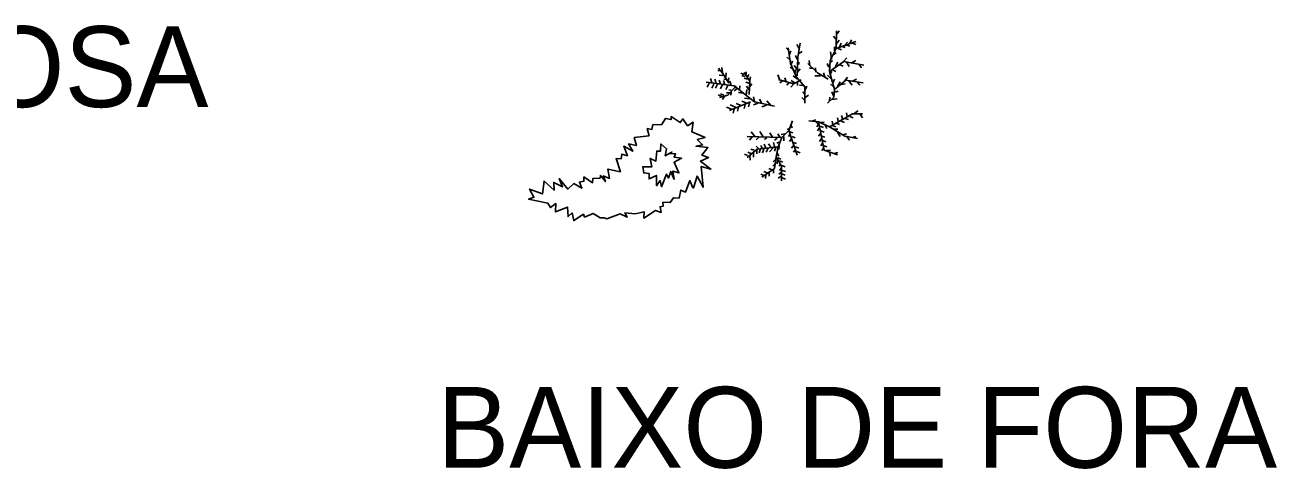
# Model space of a CAD drawing. Extents: x 662444 to 1640468, y 7452018 to 9606170.
# Drawn here: x 1106924 to 1117044, y 7995558 to 7999142 of the extents above; entities that cross this region are included whole.
import ezdxf

# ---------------------------------------------------------------- set-up
doc = ezdxf.new("R2010")
doc.units = 0
doc.layers.add('Level 1', color=7, linetype='Continuous')
doc.layers.add('Level 3', color=7, linetype='Continuous')

msp = doc.modelspace()

# ---------------------------------------------------------------- linework, layer by layer
at = {"layer": 'Level 1'}
for points in [[(1113477, 7999029), (1113460, 7999053)], [(1113480, 7998954), (1113484, 7999096)], [(1113489, 7999072), (1113505, 7999095)], [(1113097, 7998933), (1113076, 7998957)], [(1113228, 7998511), (1113227, 7998642), (1113160, 7998721), (1113111, 7998832), (1113094, 7998958)], [(1113102, 7998899), (1113115, 7998933)], [(1113182, 7998952), (1113164, 7998985)], [(1113166, 7998733), (1113171, 7998884), (1113190, 7998996)], [(1113410, 7998511), (1113463, 7998560), (1113467, 7998621), (1113444, 7998707), (1113426, 7998768), (1113431, 7998857), (1113480, 7998954), (1113640, 7999008)], [(1113467, 7998934), (1113466, 7998965)], [(1113482, 7998988), (1113505, 7999020)], [(1113497, 7998953), (1113523, 7998943)], [(1113508, 7998964), (1113522, 7998996)], [(1113528, 7998970), (1113554, 7998960)], [(1113552, 7998979), (1113573, 7999004)], [(1113566, 7998981), (1113592, 7998971)], [(1113590, 7998994), (1113606, 7999023)], [(1113614, 7998995), (1113640, 7998985)], [(1113106, 7998862), (1113083, 7998884)], [(1113116, 7998823), (1113129, 7998852)], [(1113169, 7998862), (1113151, 7998897)], [(1113177, 7998823), (1113182, 7998842)], [(1113180, 7998913), (1113205, 7998928)], [(1113268, 7998813), (1113262, 7998857)], [(1113422, 7998802), (1113407, 7998832)], [(1113426, 7998768), (1113543, 7998847), (1113705, 7998819)], [(1113429, 7998838), (1113451, 7998856)], [(1113443, 7998868), (1113434, 7998925)], [(1113456, 7998902), (1113482, 7998917)], [(1113476, 7998807), (1113493, 7998843)], [(1113539, 7998848), (1113567, 7998877)], [(1113567, 7998841), (1113587, 7998808)], [(1113602, 7998835), (1113640, 7998857)], [(1112542, 7998772), (1112524, 7998774)], [(1112613, 7998674), (1112565, 7998752), (1112530, 7998794)], [(1112565, 7998734), (1112536, 7998737)], [(1112561, 7998760), (1112557, 7998799)], [(1112590, 7998722), (1112591, 7998757)], [(1112710, 7998753), (1112737, 7998743)], [(1112718, 7998736), (1112745, 7998726)], [(1112778, 7998582), (1112782, 7998689), (1112736, 7998760)], [(1112752, 7998745), (1112753, 7998765)], [(1112765, 7998721), (1112774, 7998742)], [(1113024, 7998704), (1113008, 7998739)], [(1113134, 7998781), (1113109, 7998803)], [(1113165, 7998709), (1113132, 7998731)], [(1113167, 7998780), (1113142, 7998815)], [(1113146, 7998748), (1113152, 7998783)], [(1113166, 7998759), (1113191, 7998788)], [(1113416, 7998705), (1113331, 7998756), (1113251, 7998831)], [(1113296, 7998794), (1113265, 7998795)], [(1113355, 7998731), (1113307, 7998732)], [(1113316, 7998762), (1113313, 7998796)], [(1113390, 7998725), (1113378, 7998757)], [(1113440, 7998709), (1113410, 7998738)], [(1113433, 7998744), (1113446, 7998771)], [(1113449, 7998782), (1113479, 7998768)], [(1113512, 7998821), (1113536, 7998810)], [(1113666, 7998824), (1113685, 7998796)], [(1112983, 7998487), (1112820, 7998522), (1112656, 7998652), (1112431, 7998680)], [(1112438, 7998640), (1112454, 7998673)], [(1112475, 7998675), (1112464, 7998710)], [(1112475, 7998633), (1112491, 7998665)], [(1112512, 7998669), (1112501, 7998704)], [(1112505, 7998632), (1112521, 7998664)], [(1112547, 7998664), (1112536, 7998698)], [(1112673, 7998652), (1112605, 7998575), (1112537, 7998558)], [(1112545, 7998628), (1112561, 7998661)], [(1112582, 7998660), (1112571, 7998695)], [(1112593, 7998703), (1112573, 7998704)], [(1112589, 7998621), (1112605, 7998654)], [(1112607, 7998687), (1112614, 7998717)], [(1112631, 7998654), (1112620, 7998689)], [(1112682, 7998632), (1112656, 7998610)], [(1112700, 7998618), (1112701, 7998652)], [(1112738, 7998714), (1112764, 7998705)], [(1112782, 7998671), (1112751, 7998681)], [(1112778, 7998620), (1112756, 7998648)], [(1112781, 7998643), (1112798, 7998667)], [(1112783, 7998695), (1112787, 7998723)], [(1113198, 7998699), (1113136, 7998667), (1113015, 7998702)], [(1113043, 7998689), (1113025, 7998676)], [(1113076, 7998684), (1113066, 7998716)], [(1113100, 7998679), (1113082, 7998658)], [(1113135, 7998666), (1113114, 7998641)], [(1113144, 7998675), (1113118, 7998695)], [(1113167, 7998681), (1113168, 7998653)], [(1113209, 7998655), (1113185, 7998656)], [(1113229, 7998620), (1113244, 7998648)], [(1113460, 7998644), (1113436, 7998666)], [(1113453, 7998674), (1113466, 7998704)], [(1113467, 7998621), (1113559, 7998698), (1113699, 7998675)], [(1113491, 7998645), (1113513, 7998685)], [(1113520, 7998661), (1113554, 7998667)], [(1113550, 7998692), (1113572, 7998722)], [(1113583, 7998691), (1113611, 7998658)], [(1113612, 7998688), (1113645, 7998705)], [(1113653, 7998678), (1113672, 7998658)], [(1112527, 7998579), (1112553, 7998569)], [(1112547, 7998586), (1112573, 7998576)], [(1112579, 7998569), (1112561, 7998540)], [(1112622, 7998595), (1112594, 7998595)], [(1112640, 7998615), (1112614, 7998620)], [(1112633, 7998601), (1112630, 7998577)], [(1112728, 7998593), (1112691, 7998597)], [(1112759, 7998511), (1112718, 7998528)], [(1112782, 7998546), (1112741, 7998552)], [(1112754, 7998573), (1112759, 7998623)], [(1112820, 7998525), (1112813, 7998562)], [(1112881, 7998509), (1112862, 7998544)], [(1112955, 7998489), (1112919, 7998529)], [(1113226, 7998535), (1113204, 7998556)], [(1113227, 7998583), (1113210, 7998604)], [(1113229, 7998558), (1113258, 7998577)], [(1113428, 7998530), (1113429, 7998560)], [(1113462, 7998566), (1113445, 7998603)], [(1113446, 7998540), (1113488, 7998547)], [(1113472, 7998600), (1113496, 7998608)], [(1112635, 7998462), (1112594, 7998479)], [(1112789, 7998523), (1112619, 7998451)], [(1112666, 7998480), (1112625, 7998497)], [(1112655, 7998463), (1112647, 7998431)], [(1112713, 7998492), (1112672, 7998508)], [(1112690, 7998478), (1112682, 7998446)], [(1112745, 7998500), (1112736, 7998468)], [(1112781, 7998514), (1112772, 7998482)], [(1112849, 7998512), (1112813, 7998497)], [(1112918, 7998496), (1112881, 7998483)], [(1113563, 7998433), (1113569, 7998405)], [(1113630, 7998431), (1113658, 7998450)], [(1111969, 7998247), (1111953, 7998306), (1111991, 7998300), (1111999, 7998338), (1112068, 7998336), (1112101, 7998388), (1112146, 7998379), (1112147, 7998403), (1112220, 7998355), (1112241, 7998384), (1112280, 7998329), (1112324, 7998358), (1112315, 7998279), (1112421, 7998235), (1112358, 7998217), (1112401, 7998174), (1112349, 7998164), (1112444, 7998153), (1112395, 7998091), (1112449, 7998074), (1112384, 7998043), (1112468, 7997979), (1112390, 7998001), (1112405, 7997833), (1112357, 7997923), (1112328, 7997828), (1112323, 7997828), (1112299, 7997887), (1112263, 7997794), (1112225, 7997810), (1112211, 7997744), (1112165, 7997748), (1112140, 7997710), (1112080, 7997712), (1112083, 7997680), (1112057, 7997675), (1112067, 7997629), (1112021, 7997645), (1111925, 7997584), (1111928, 7997635), (1111857, 7997618), (1111773, 7997627), (1111790, 7997591), (1111734, 7997618), (1111626, 7997578), (1111606, 7997587), (1111573, 7997585), (1111517, 7997621), (1111447, 7997592), (1111437, 7997615), (1111359, 7997564), (1111346, 7997626), (1111314, 7997596), (1111309, 7997673), (1111213, 7997634), (1111215, 7997701), (1111171, 7997669), (1111150, 7997703), (1110994, 7997736), (1111038, 7997752), (1111002, 7997818), (1111106, 7997779), (1111119, 7997883), (1111201, 7997809), (1111198, 7997871), (1111269, 7997837), (1111242, 7997902), (1111312, 7997818), (1111361, 7997862), (1111424, 7997825), (1111405, 7997874), (1111441, 7997881), (1111442, 7997916), (1111512, 7997869), (1111515, 7997904), (1111572, 7997907), (1111575, 7997928), (1111615, 7997878), (1111598, 7997924), (1111648, 7997904), (1111636, 7997979), (1111737, 7997958), (1111702, 7998064), (1111743, 7998063), (1111749, 7998100), (1111793, 7998087), (1111764, 7998164), (1111837, 7998123), (1111803, 7998183), (1111866, 7998169), (1111848, 7998235), (1111969, 7998247)], [(1113129, 7998370), (1113099, 7998291), (1113041, 7998234), (1113011, 7998159), (1112996, 7998079), (1112982, 7997985), (1112880, 7997915)], [(1113117, 7998331), (1113124, 7998313)], [(1113260, 7998370), (1113339, 7998360), (1113427, 7998321), (1113552, 7998246), (1113654, 7998225)], [(1113287, 7998366), (1113316, 7998376)], [(1113317, 7998362), (1113332, 7998345)], [(1113339, 7998341), (1113325, 7998320)], [(1113339, 7998360), (1113385, 7998131), (1113491, 7998093)], [(1113351, 7998326), (1113378, 7998316)], [(1113352, 7998356), (1113383, 7998359)], [(1113391, 7998335), (1113406, 7998306)], [(1113427, 7998321), (1113612, 7998426), (1113693, 7998425)], [(1113449, 7998367), (1113455, 7998339)], [(1113450, 7998330), (1113477, 7998320)], [(1113482, 7998350), (1113508, 7998340)], [(1113492, 7998393), (1113497, 7998365)], [(1113522, 7998366), (1113548, 7998356)], [(1113525, 7998413), (1113531, 7998385)], [(1113553, 7998389), (1113580, 7998379)], [(1113591, 7998404), (1113617, 7998394)], [(1113674, 7998424), (1113693, 7998394)], [(1113041, 7998234), (1112762, 7998243)], [(1112801, 7998239), (1112780, 7998212)], [(1112826, 7998240), (1112794, 7998280)], [(1112859, 7998241), (1112835, 7998216)], [(1112890, 7998240), (1112865, 7998282)], [(1112919, 7998234), (1112901, 7998217)], [(1112966, 7998238), (1112944, 7998271)], [(1113005, 7998229), (1112982, 7998212)], [(1113025, 7998236), (1113010, 7998263)], [(1113065, 7998264), (1113036, 7998258)], [(1113058, 7998242), (1113057, 7998207)], [(1113106, 7998307), (1113085, 7998298)], [(1113110, 7998263), (1113095, 7998243)], [(1113099, 7998291), (1113166, 7998092)], [(1113105, 7998281), (1113131, 7998272)], [(1113124, 7998242), (1113150, 7998232)], [(1113344, 7998309), (1113330, 7998289)], [(1113354, 7998267), (1113339, 7998246)], [(1113356, 7998287), (1113383, 7998277)], [(1113364, 7998246), (1113390, 7998236)], [(1113462, 7998302), (1113493, 7998302)], [(1113492, 7998278), (1113512, 7998243)], [(1113534, 7998257), (1113565, 7998265)], [(1113563, 7998244), (1113589, 7998214)], [(1113614, 7998235), (1113641, 7998243)], [(1112170, 7997894), (1112143, 7997961), (1112126, 7997907), (1112109, 7997939), (1112068, 7997836), (1112057, 7997887), (1112028, 7997845), (1112027, 7997928), (1111968, 7997900), (1111969, 7997943), (1111925, 7997949), (1111917, 7997998), (1111991, 7997998), (1111976, 7998065), (1112023, 7998044), (1112031, 7998125), (1112062, 7998124), (1112064, 7998183), (1112110, 7998144), (1112099, 7998087), (1112153, 7998117), (1112132, 7998104), (1112183, 7998102), (1112170, 7998075), (1112231, 7998067), (1112171, 7998034), (1112210, 7997948), (1112161, 7997963), (1112170, 7997894)], [(1113011, 7998159), (1112841, 7998141), (1112762, 7998072)], [(1112792, 7998141), (1112819, 7998131)], [(1112852, 7998145), (1112833, 7998165)], [(1112839, 7998139), (1112840, 7998102)], [(1112868, 7998142), (1112859, 7998110)], [(1112883, 7998148), (1112871, 7998170)], [(1112897, 7998141), (1112886, 7998111)], [(1112912, 7998147), (1112900, 7998180)], [(1112930, 7998147), (1112915, 7998117)], [(1112953, 7998155), (1112935, 7998183)], [(1112971, 7998152), (1112942, 7998119)], [(1112982, 7998161), (1112973, 7998195)], [(1112994, 7998154), (1112983, 7998125)], [(1113021, 7998197), (1113001, 7998188)], [(1113020, 7998167), (1113017, 7998137)], [(1113117, 7998222), (1113103, 7998201)], [(1113134, 7998168), (1113119, 7998148)], [(1113133, 7998195), (1113160, 7998185)], [(1113152, 7998135), (1113137, 7998115)], [(1113152, 7998158), (1113179, 7998148)], [(1113360, 7998223), (1113345, 7998203)], [(1113371, 7998189), (1113357, 7998168)], [(1113379, 7998149), (1113364, 7998129)], [(1113372, 7998209), (1113398, 7998199)], [(1113377, 7998169), (1113404, 7998160)], [(1113403, 7998130), (1113434, 7998133)], [(1112739, 7998099), (1112765, 7998090)], [(1112766, 7998115), (1112792, 7998106)], [(1112784, 7998089), (1112785, 7998052)], [(1112812, 7998112), (1112812, 7998075)], [(1112988, 7998054), (1112972, 7998038)], [(1112996, 7998079), (1113039, 7998004), (1113040, 7997884)], [(1113003, 7998108), (1113017, 7998084)], [(1113007, 7998050), (1113005, 7998023)], [(1113008, 7998069), (1113034, 7998059)], [(1113023, 7998045), (1113050, 7998035)], [(1113164, 7998121), (1113190, 7998111)], [(1113430, 7998116), (1113432, 7998083)], [(1113464, 7998104), (1113495, 7998114)], [(1112898, 7997928), (1112872, 7997937)], [(1112924, 7997950), (1112897, 7997960)], [(1112911, 7997932), (1112910, 7997902)], [(1112964, 7997974), (1112937, 7997984)], [(1112938, 7997952), (1112938, 7997922)], [(1112984, 7998019), (1112969, 7998003)], [(1112974, 7997976), (1112973, 7997946)], [(1113037, 7997923), (1113013, 7997907)], [(1113040, 7997955), (1113016, 7997939)], [(1113027, 7998018), (1113020, 7998002)], [(1113036, 7997986), (1113023, 7997969)], [(1113041, 7998008), (1113068, 7997998)], [(1113041, 7997941), (1113068, 7997931)], [(1113044, 7997969), (1113071, 7997959)], [(1113044, 7997909), (1113070, 7997899)]]:
    msp.add_lwpolyline(points, dxfattribs=at)

# ---------------------------------------------------------------- texts
at = {"layer": 'Level 3'}
for s, height, p in [('RECIFE DE VIÇOSA', 652.67, (1100211, 7998480)), ('BAIXO DE FORA', 652.68, (1110256, 7995568))]:
    msp.add_text(s, height=height, dxfattribs=at).set_placement(p)

doc.saveas('drawing.dxf')
